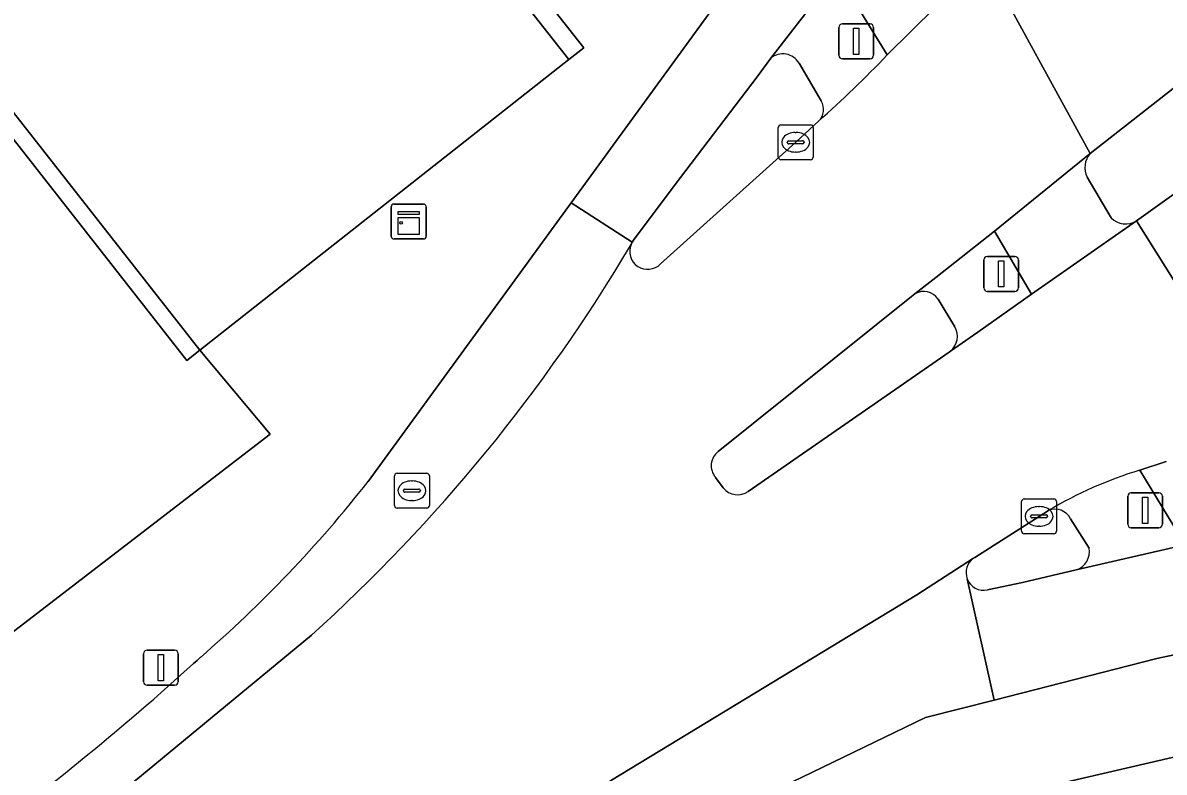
# Model space of a CAD drawing. Extents: x 159352 to 160617, y 385888 to 387323.
# Drawn here: x 160317.17 to 160349.85, y 386813.59 to 386835.04 of the extents above; entities that cross this region are included whole.
import ezdxf

# ---------------------------------------------------------------- set-up
doc = ezdxf.new("R2010")
doc.units = 0
for name, color, linetype in [('IMGEO_Fietspad_gesloten', 7, 'Continuous'), ('IMGEO_Groenvoorziening', 7, 'Continuous'), ('IMGEO_Kast', 7, 'Continuous'), ('IMGEO_Kolk', 7, 'Continuous'), ('IMGEO_Lichtmast', 7, 'Continuous'), ('IMGEO_Pand', 7, 'Continuous'), ('IMGEO_Pand_overbouw', 7, 'Continuous'), ('IMGEO_Rijbaan_lokaal_gesloten', 7, 'Continuous'), ('IMGEO_Rijbaan_regionaal_gesloten', 7, 'Continuous'), ('IMGEO_Verkeerseiland_gesloten', 7, 'Continuous'), ('IMGEO_Verkeersregelinstallatiepaal', 7, 'Continuous'), ('IMGEO_Voetpad_open', 7, 'Continuous')]:
    doc.layers.add(name, color=color, linetype=linetype)

msp = doc.modelspace()

# ---------------------------------------------------------------- linework, layer by layer
at = {"layer": 'IMGEO_Fietspad_gesloten'}
for points in [[(160338.996, 386838.342), (160337.374, 386836.079), (160332.869, 386829.892), (160334.621, 386828.76), (160334.661, 386828.819), (160335.848, 386830.413), (160338.197, 386833.493), (160338.586, 386834.036), (160340.478, 386836.479), (160341.926, 386834.127), (160344.686, 386836.869), (160344.748, 386836.941)], [(160347.73, 386831.304), (160344.995, 386829.074), (160346.052, 386827.276), (160349.06, 386829.374)], [(160348.336, 386829.459), (160347.646, 386830.623)], [(160349.906, 386822.48), (160349.155, 386822.235), (160350.45, 386820.097), (160347.336, 386819.383), (160345.801, 386819.021), (160344.792, 386818.808)], [(160344.392, 386819.713), (160342.775, 386818.666), (160334.026, 386813.355), (160331.118, 386811.359), (160332.35, 386809.567)], [(160333.328, 386810.462), (160343.017, 386815.151), (160344.988, 386815.653), (160344.212, 386819.122)], [(160344.212, 386819.122), (160344.988, 386815.653), (160349.64, 386816.838), (160351.226, 386817.178)]]:
    msp.add_lwpolyline(points, dxfattribs=at)
for centre, radius, start, end in [((160348.216, 386830.898), 0.633, 140.1585, 205.7779), ((160348.752, 386829.879), 0.592, 225.2651, 301.3427), ((160344.685, 386819.301), 0.505, 125.3806, 200.7412), ((160344.684, 386819.301), 0.505, 200.7859, 282.3538)]:
    msp.add_arc(centre, radius, start, end, dxfattribs=at)
at = {"layer": 'IMGEO_Groenvoorziening'}
msp.add_lwpolyline([(160353.501, 386814.8), (160344.816, 386812.781), (160333.282, 386807.222)], dxfattribs=at)
at = {"layer": 'IMGEO_Kast'}
for p, q in [((160327.722, 386828.929), (160327.722, 386829.77)), ((160327.722, 386829.77), (160327.722, 386828.929)), ((160327.797, 386829.854), (160328.638, 386829.854)), ((160328.638, 386829.854), (160327.797, 386829.854)), ((160328.722, 386829.779), (160328.722, 386828.938)), ((160328.722, 386828.938), (160328.722, 386829.779)), ((160328.647, 386828.854), (160327.806, 386828.854)), ((160327.806, 386828.854), (160328.647, 386828.854))]:
    msp.add_line(p, q, dxfattribs=at)
for points in [[(160327.917, 386829.644), (160328.517, 386829.644), (160328.517, 386829.559), (160327.917, 386829.559), (160327.917, 386829.644)], [(160327.917, 386829.469), (160328.517, 386829.469), (160328.517, 386828.98), (160327.917, 386828.98), (160327.917, 386829.469)]]:
    msp.add_lwpolyline(points, dxfattribs=at)
msp.add_circle((160328.001, 386829.318), 0.0377, dxfattribs=at)
for centre, start, end in [((160327.8, 386829.776), 92.4484, 184.2845), ((160327.8, 386829.776), 92.4484, 184.2845), ((160328.644, 386829.776), 2.4484, 94.2845), ((160328.644, 386829.776), 2.4484, 94.2845), ((160327.8, 386828.932), 182.4484, 274.2845), ((160327.8, 386828.932), 182.4484, 274.2845), ((160328.644, 386828.932), 272.4484, 4.2845), ((160328.644, 386828.932), 272.4484, 4.2845)]:
    msp.add_arc(centre, 0.0779, start, end, dxfattribs=at)
at = {"layer": 'IMGEO_Kolk'}
for p, q in [((160338.802, 386831.197), (160338.802, 386832.049)), ((160338.877, 386832.123), (160339.729, 386832.123)), ((160339.803, 386832.049), (160339.803, 386831.197)), ((160339.061, 386831.617), (160339.061, 386831.629)), ((160339.104, 386831.666), (160339.502, 386831.666)), ((160339.29, 386831.903), (160339.315, 386831.903)), ((160339.545, 386831.629), (160339.545, 386831.617)), ((160339.499, 386831.58), (160339.101, 386831.58)), ((160339.313, 386831.343), (160339.288, 386831.343)), ((160339.729, 386831.123), (160338.877, 386831.123)), ((160327.812, 386821.22), (160327.812, 386822.072)), ((160327.887, 386822.146), (160328.739, 386822.146)), ((160328.3, 386821.926), (160328.325, 386821.926)), ((160328.813, 386822.072), (160328.813, 386821.22)), ((160328.071, 386821.64), (160328.071, 386821.652)), ((160328.509, 386821.603), (160328.111, 386821.603)), ((160328.114, 386821.689), (160328.512, 386821.689)), ((160328.555, 386821.652), (160328.555, 386821.64)), ((160328.323, 386821.366), (160328.298, 386821.366)), ((160345.77, 386820.485), (160345.77, 386821.337)), ((160345.845, 386821.411), (160346.697, 386821.411)), ((160346.258, 386821.191), (160346.283, 386821.191)), ((160346.771, 386821.337), (160346.771, 386820.485)), ((160328.739, 386821.146), (160327.887, 386821.146)), ((160346.029, 386820.905), (160346.029, 386820.917)), ((160346.467, 386820.868), (160346.069, 386820.868)), ((160346.072, 386820.954), (160346.47, 386820.954)), ((160346.513, 386820.917), (160346.513, 386820.905)), ((160346.281, 386820.631), (160346.256, 386820.631)), ((160346.697, 386820.411), (160345.845, 386820.411))]:
    msp.add_line(p, q, dxfattribs=at)
for points in [[(160338.802, 386831.197), (160338.802, 386832.049)], [(160338.877, 386832.123), (160339.729, 386832.123)], [(160339.803, 386832.049), (160339.803, 386831.197)], [(160339.729, 386831.123), (160338.877, 386831.123)], [(160327.812, 386821.22), (160327.812, 386822.072)], [(160327.887, 386822.146), (160328.739, 386822.146)], [(160328.813, 386822.072), (160328.813, 386821.22)], [(160345.77, 386820.485), (160345.77, 386821.337)], [(160345.845, 386821.411), (160346.697, 386821.411)], [(160346.771, 386821.337), (160346.771, 386820.485)], [(160328.739, 386821.146), (160327.887, 386821.146)], [(160346.697, 386820.411), (160345.845, 386820.411)]]:
    msp.add_lwpolyline(points, dxfattribs=at)
for centre, radius, start, end in [((160338.879, 386832.047), 0.0765, 91.552, 178.448), ((160338.879, 386832.047), 0.0765, 91.552, 178.448), ((160339.727, 386832.047), 0.0765, 1.552, 88.448), ((160339.727, 386832.047), 0.0765, 1.552, 88.448), ((160339.101, 386831.626), 0.0403, 85.8775, 175.7526), ((160339.506, 386831.628), 0.0386, 1.7309, 96.639), ((160339.098, 386831.616), 0.0366, 178.938, 274.7102), ((160339.502, 386831.623), 0.043, 264.8664, 352.4533), ((160338.879, 386831.199), 0.0765, 181.552, 268.448), ((160338.879, 386831.199), 0.0765, 181.552, 268.448), ((160339.727, 386831.199), 0.0765, 271.552, 358.448), ((160339.727, 386831.199), 0.0765, 271.552, 358.448), ((160327.889, 386822.07), 0.0765, 91.552, 178.448), ((160327.889, 386822.07), 0.0765, 91.552, 178.448), ((160328.737, 386822.07), 0.0765, 1.552, 88.448), ((160328.737, 386822.07), 0.0765, 1.552, 88.448), ((160328.111, 386821.649), 0.0403, 85.8775, 175.7526), ((160328.108, 386821.639), 0.0366, 178.938, 274.7102), ((160328.512, 386821.646), 0.043, 264.8664, 352.4533), ((160328.516, 386821.651), 0.0386, 1.7309, 96.639), ((160327.889, 386821.222), 0.0765, 181.552, 268.448), ((160327.889, 386821.222), 0.0765, 181.552, 268.448), ((160328.737, 386821.222), 0.0765, 271.552, 358.448), ((160328.737, 386821.222), 0.0765, 271.552, 358.448), ((160345.847, 386821.335), 0.0765, 91.552, 178.448), ((160345.847, 386821.335), 0.0765, 91.552, 178.448), ((160346.695, 386821.335), 0.0765, 1.552, 88.448), ((160346.695, 386821.335), 0.0765, 1.552, 88.448), ((160346.069, 386820.914), 0.0403, 85.8775, 175.7526), ((160346.066, 386820.904), 0.0366, 178.938, 274.7102), ((160346.47, 386820.911), 0.043, 264.8664, 352.4533), ((160346.474, 386820.916), 0.0386, 1.7309, 96.639), ((160345.847, 386820.487), 0.0765, 181.552, 268.448), ((160345.847, 386820.487), 0.0765, 181.552, 268.448), ((160346.695, 386820.487), 0.0765, 271.552, 358.448), ((160346.695, 386820.487), 0.0765, 271.552, 358.448)]:
    msp.add_arc(centre, radius, start, end, dxfattribs=at)
for centre, major_axis, ratio, start_param, end_param in [((160339.289, 386831.623), (-0.387, 0.002), 0.722429, 4.712389, 7.853982), ((160339.314, 386831.623), (-0.39, 0.002), 0.717154, 1.570796, 4.712389), ((160328.299, 386821.646), (-0.387, 0.002), 0.722429, 4.712389, 7.853982), ((160328.324, 386821.646), (-0.39, 0.002), 0.717154, 1.570796, 4.712389), ((160346.257, 386820.911), (-0.387, 0.002), 0.722429, 4.712389, 7.853982), ((160346.282, 386820.911), (-0.39, 0.002), 0.717154, 1.570796, 4.712389)]:
    msp.add_ellipse(centre, major_axis=major_axis, ratio=ratio, start_param=start_param, end_param=end_param, dxfattribs=at)
at = {"layer": 'IMGEO_Lichtmast'}
for p, q in [((160320.629, 386816.177), (160320.629, 386816.977)), ((160320.629, 386816.977), (160320.629, 386816.177)), ((160320.729, 386817.077), (160321.519, 386817.077)), ((160321.519, 386817.077), (160320.729, 386817.077)), ((160321.619, 386816.977), (160321.619, 386816.177)), ((160321.619, 386816.177), (160321.619, 386816.977)), ((160321.519, 386816.077), (160320.729, 386816.077)), ((160320.729, 386816.077), (160321.519, 386816.077))]:
    msp.add_line(p, q, dxfattribs=at)
msp.add_lwpolyline([(160321.049, 386816.952), (160321.199, 386816.952), (160321.199, 386816.202), (160321.049, 386816.202), (160321.049, 386816.952)], dxfattribs=at)
for centre, start, end in [((160320.729, 386816.977), 90, 180), ((160320.729, 386816.977), 90, 180), ((160321.519, 386816.977), 0, 90), ((160321.519, 386816.977), 360, 90), ((160320.729, 386816.177), 180, 270), ((160320.729, 386816.177), 180, 270), ((160321.519, 386816.177), 270, 0), ((160321.519, 386816.177), 270, 0)]:
    msp.add_arc(centre, 0.1, start, end, dxfattribs=at)
at = {"layer": 'IMGEO_Pand'}
msp.add_lwpolyline([(160309.971, 386840.549), (160310.415, 386840.748), (160322.24, 386825.67), (160332.809, 386833.995), (160328.35, 386839.665), (160323.317, 386846.065), (160300.148, 386875.527), (160230.009, 386856.467), (160257.798, 386817.075), (160257.857, 386817.102), (160298.853, 386835.586)], close=True, dxfattribs=at)
at = {"layer": 'IMGEO_Pand_overbouw'}
for points in [[(160332.809, 386833.995), (160333.236, 386834.332), (160300.325, 386876.093), (160229.196, 386856.75), (160258.265, 386815.596), (160285.771, 386827.895), (160286.626, 386826.7), (160301.289, 386833.308), (160298.853, 386835.586), (160257.857, 386817.102), (160257.798, 386817.075), (160230.009, 386856.467), (160300.148, 386875.527), (160323.317, 386846.065), (160328.35, 386839.665)], [(160310.415, 386840.748), (160309.971, 386840.549), (160321.871, 386825.379), (160322.24, 386825.67)]]:
    msp.add_lwpolyline(points, close=True, dxfattribs=at)
at = {"layer": 'IMGEO_Rijbaan_lokaal_gesloten'}
for points in [[(160337.08, 386822.769), (160342.616, 386827.206), (160342.718, 386827.286), (160343.311, 386827.753), (160344.995, 386829.074), (160347.73, 386831.304), (160344.686, 386836.869), (160341.926, 386834.127)], [(160339.956, 386832.225), (160339.303, 386831.623), (160335.43, 386828.14)], [(160334.589, 386828.697), (160334.621, 386828.76), (160332.869, 386829.892), (160327.058, 386821.91)], [(160352.8, 386822.776), (160353.212, 386822.755), (160349.06, 386829.374), (160346.052, 386827.276), (160344.514, 386826.187), (160343.731, 386825.642), (160343.695, 386825.616), (160337.944, 386821.626)], [(160349.155, 386822.235), (160349.906, 386822.48)], [(160337.23, 386821.731), (160337.003, 386822.029)], [(160331.118, 386811.359), (160334.026, 386813.355), (160342.775, 386818.666), (160344.392, 386819.713), (160344.428, 386819.737), (160346.271, 386820.911), (160346.541, 386821.077)], [(160317.67, 386813.003), (160317.316, 386812.733), (160316.695, 386812.258), (160313.339, 386809.668), (160284.598, 386785.431), (160283.889, 386784.736), (160283.144, 386784.079), (160282.365, 386783.463), (160283.287, 386782.26), (160302.838, 386798.863), (160325.433, 386817.508)], [(160325.433, 386817.508), (160302.838, 386798.863), (160283.287, 386782.26), (160285.675, 386779.144), (160316.417, 386802.652), (160316.604, 386802.409), (160317.458, 386801.295), (160319.065, 386802.527), (160319.191, 386802.628), (160319.321, 386802.725), (160319.698, 386802.978)], [(160322.258, 386816.875), (160322.16, 386816.786), (160322.062, 386816.697), (160321.131, 386815.865)]]:
    msp.add_lwpolyline(points, dxfattribs=at)
for centre, radius, start, end in [((160318.124, 386856.808), 32.878, 311.6072, 316.3806), ((160293.331, 386853.118), 47.944, 312.0345, 329.3783), ((160293.331, 386853.118), 47.944, 312.0345, 329.3783), ((160335.063, 386828.499), 0.514, 157.3542, 315.6122), ((160337.401, 386822.362), 0.518, 128.2017, 219.9173), ((160352.563, 386811.013), 11.728, 106.8923, 120.8943), ((160298.582, 386844.251), 36.194, 310.8543, 321.8833), ((160337.641, 386822.049), 0.52, 217.6789, 305.5893), ((160272.189, 386871.526), 74.118, 307.85218, 311.32446)]:
    msp.add_arc(centre, radius, start, end, dxfattribs=at)
at = {"layer": 'IMGEO_Rijbaan_regionaal_gesloten'}
for points in [[(160345.059, 386837.306), (160344.901, 386837.11), (160344.748, 386836.941), (160344.686, 386836.869), (160347.73, 386831.304), (160350.902, 386833.787)], [(160352.33, 386831.678), (160351.497, 386831.11), (160349.06, 386829.374), (160353.212, 386822.755), (160354.51, 386822.604)]]:
    msp.add_lwpolyline(points, dxfattribs=at)
at = {"layer": 'IMGEO_Verkeerseiland_gesloten'}
for points in [[(160338.586, 386834.036), (160338.197, 386833.493), (160335.848, 386830.413), (160334.661, 386828.819), (160334.621, 386828.76), (160334.589, 386828.697)], [(160340.036, 386832.811), (160339.4, 386833.886)], [(160350.902, 386833.787), (160347.73, 386831.304)], [(160339.303, 386831.623), (160339.956, 386832.225)], [(160349.06, 386829.374), (160351.497, 386831.11), (160352.33, 386831.678)], [(160335.43, 386828.14), (160339.303, 386831.623)], [(160347.646, 386830.623), (160348.336, 386829.459)], [(160342.718, 386827.286), (160342.616, 386827.206), (160337.08, 386822.769)], [(160343.856, 386826.34), (160343.381, 386827.134)], [(160337.944, 386821.626), (160343.695, 386825.616)], [(160343.695, 386825.616), (160343.731, 386825.642)], [(160337.003, 386822.029), (160337.23, 386821.731)], [(160346.541, 386821.077), (160346.271, 386820.911), (160344.428, 386819.737), (160344.392, 386819.713)], [(160347.701, 386820.004), (160347.173, 386820.843)], [(160344.792, 386818.808), (160345.801, 386819.021), (160347.336, 386819.383)]]:
    msp.add_lwpolyline(points, dxfattribs=at)
for centre, radius, start, end in [((160338.927, 386833.605), 0.55, 30.7747, 128.3432), ((160339.614, 386832.57), 0.486, 314.7037, 29.7485), ((160348.216, 386830.898), 0.633, 140.1585, 205.7779), ((160348.752, 386829.879), 0.592, 225.2651, 301.3427), ((160335.063, 386828.499), 0.514, 157.3542, 315.6122), ((160342.969, 386826.859), 0.495, 33.7203, 120.4546), ((160343.392, 386826.063), 0.541, 308.8729, 30.821), ((160337.401, 386822.362), 0.518, 128.2017, 219.9173), ((160337.641, 386822.049), 0.52, 217.6789, 305.5893), ((160346.731, 386820.621), 0.494, 26.6935, 112.672), ((160347.181, 386819.892), 0.532, 286.9574, 12.1518), ((160344.685, 386819.301), 0.505, 125.3806, 200.7412), ((160344.684, 386819.301), 0.505, 200.7859, 282.3538)]:
    msp.add_arc(centre, radius, start, end, dxfattribs=at)
at = {"layer": 'IMGEO_Verkeersregelinstallatiepaal'}
for p, q in [((160340.541, 386834.113), (160340.541, 386834.913)), ((160340.541, 386834.913), (160340.541, 386834.113)), ((160340.641, 386835.013), (160341.431, 386835.013)), ((160341.431, 386835.013), (160340.641, 386835.013)), ((160341.531, 386834.913), (160341.531, 386834.113)), ((160341.531, 386834.113), (160341.531, 386834.913)), ((160341.431, 386834.013), (160340.641, 386834.013)), ((160340.641, 386834.013), (160341.431, 386834.013)), ((160344.69, 386827.455), (160344.69, 386828.255)), ((160344.69, 386828.255), (160344.69, 386827.455)), ((160344.79, 386828.355), (160345.58, 386828.355)), ((160345.58, 386828.355), (160344.79, 386828.355)), ((160345.68, 386828.255), (160345.68, 386827.455)), ((160345.68, 386827.455), (160345.68, 386828.255)), ((160345.58, 386827.355), (160344.79, 386827.355)), ((160344.79, 386827.355), (160345.58, 386827.355)), ((160348.911, 386821.586), (160349.701, 386821.586)), ((160349.701, 386821.586), (160348.911, 386821.586)), ((160348.811, 386820.686), (160348.811, 386821.486)), ((160348.811, 386821.486), (160348.811, 386820.686)), ((160349.801, 386821.486), (160349.801, 386820.686)), ((160349.801, 386820.686), (160349.801, 386821.486)), ((160349.701, 386820.586), (160348.911, 386820.586)), ((160348.911, 386820.586), (160349.701, 386820.586))]:
    msp.add_line(p, q, dxfattribs=at)
for points in [[(160340.961, 386834.888), (160341.111, 386834.888), (160341.111, 386834.138), (160340.961, 386834.138), (160340.961, 386834.888)], [(160345.11, 386828.23), (160345.26, 386828.23), (160345.26, 386827.48), (160345.11, 386827.48), (160345.11, 386828.23)], [(160349.231, 386821.461), (160349.381, 386821.461), (160349.381, 386820.711), (160349.231, 386820.711), (160349.231, 386821.461)]]:
    msp.add_lwpolyline(points, dxfattribs=at)
for centre, start, end in [((160340.641, 386834.913), 90, 180), ((160340.641, 386834.913), 90, 180), ((160341.431, 386834.913), 0, 90), ((160341.431, 386834.913), 360, 90), ((160340.641, 386834.113), 180, 270), ((160340.641, 386834.113), 180, 270), ((160341.431, 386834.113), 270, 0), ((160341.431, 386834.113), 270, 0), ((160344.79, 386828.255), 90, 180), ((160344.79, 386828.255), 90, 180), ((160345.58, 386828.255), 0, 90), ((160345.58, 386828.255), 360, 90), ((160344.79, 386827.455), 180, 270), ((160344.79, 386827.455), 180, 270), ((160345.58, 386827.455), 270, 0), ((160345.58, 386827.455), 270, 0), ((160348.911, 386821.486), 90, 180), ((160348.911, 386821.486), 90, 180), ((160349.701, 386821.486), 0, 90), ((160349.701, 386821.486), 360, 90), ((160348.911, 386820.686), 180, 270), ((160348.911, 386820.686), 180, 270), ((160349.701, 386820.686), 270, 0), ((160349.701, 386820.686), 270, 0)]:
    msp.add_arc(centre, 0.1, start, end, dxfattribs=at)
at = {"layer": 'IMGEO_Voetpad_open'}
for points in [[(160334.041, 386844.314), (160330.605, 386841.73), (160329.557, 386840.628), (160328.769, 386840), (160333.236, 386834.332), (160332.809, 386833.995), (160322.24, 386825.67), (160324.252, 386823.266), (160278.472, 386788.069), (160275.031, 386787.485), (160271.603, 386785.058)], [(160332.869, 386829.892), (160337.374, 386836.079), (160338.996, 386838.342), (160337.88, 386839.841), (160335.685, 386842.649), (160335.412, 386842.999), (160335.436, 386843.326), (160334.562, 386844.29)], [(160341.926, 386834.127), (160340.478, 386836.479), (160338.586, 386834.036)], [(160339.4, 386833.886), (160340.036, 386832.811)], [(160327.058, 386821.91), (160332.869, 386829.892)], [(160346.052, 386827.276), (160344.995, 386829.074), (160343.311, 386827.753), (160342.718, 386827.286)], [(160343.381, 386827.134), (160343.856, 386826.34)], [(160343.731, 386825.642), (160344.514, 386826.187), (160346.052, 386827.276)], [(160347.336, 386819.383), (160350.45, 386820.097), (160349.155, 386822.235)], [(160347.173, 386820.843), (160347.701, 386820.004)], [(160351.226, 386817.178), (160349.64, 386816.838), (160344.988, 386815.653), (160343.017, 386815.151), (160333.328, 386810.462)], [(160321.131, 386815.865), (160322.062, 386816.697), (160322.16, 386816.786), (160322.258, 386816.875)], [(160332.35, 386809.567), (160333.282, 386807.222), (160344.816, 386812.781), (160353.501, 386814.8)]]:
    msp.add_lwpolyline(points, dxfattribs=at)
for points in [[(160278.472, 386788.069), (160324.252, 386823.266), (160322.24, 386825.67), (160321.871, 386825.379), (160309.971, 386840.549), (160298.853, 386835.586), (160301.289, 386833.308), (160286.626, 386826.7), (160285.771, 386827.895), (160258.767, 386815.82)], [(160321.871, 386825.379), (160322.24, 386825.67), (160310.415, 386840.748), (160309.971, 386840.549)], [(160328.769, 386840), (160328.35, 386839.665), (160332.809, 386833.995), (160333.236, 386834.332)]]:
    msp.add_lwpolyline(points, close=True, dxfattribs=at)
for centre, radius, start, end in [((160338.927, 386833.605), 0.55, 30.7747, 128.3432), ((160318.124, 386856.808), 32.878, 311.6072, 316.3806), ((160339.614, 386832.57), 0.486, 314.7037, 29.7485), ((160342.969, 386826.859), 0.495, 33.7203, 120.4546), ((160343.392, 386826.063), 0.541, 308.8729, 30.821), ((160352.563, 386811.013), 11.728, 106.8923, 120.8943), ((160298.582, 386844.251), 36.194, 310.8543, 321.8833), ((160346.731, 386820.621), 0.494, 26.6935, 112.672), ((160347.181, 386819.892), 0.532, 286.9574, 12.1518), ((160272.189, 386871.526), 74.118, 307.85218, 311.32446)]:
    msp.add_arc(centre, radius, start, end, dxfattribs=at)

doc.saveas('drawing.dxf')
